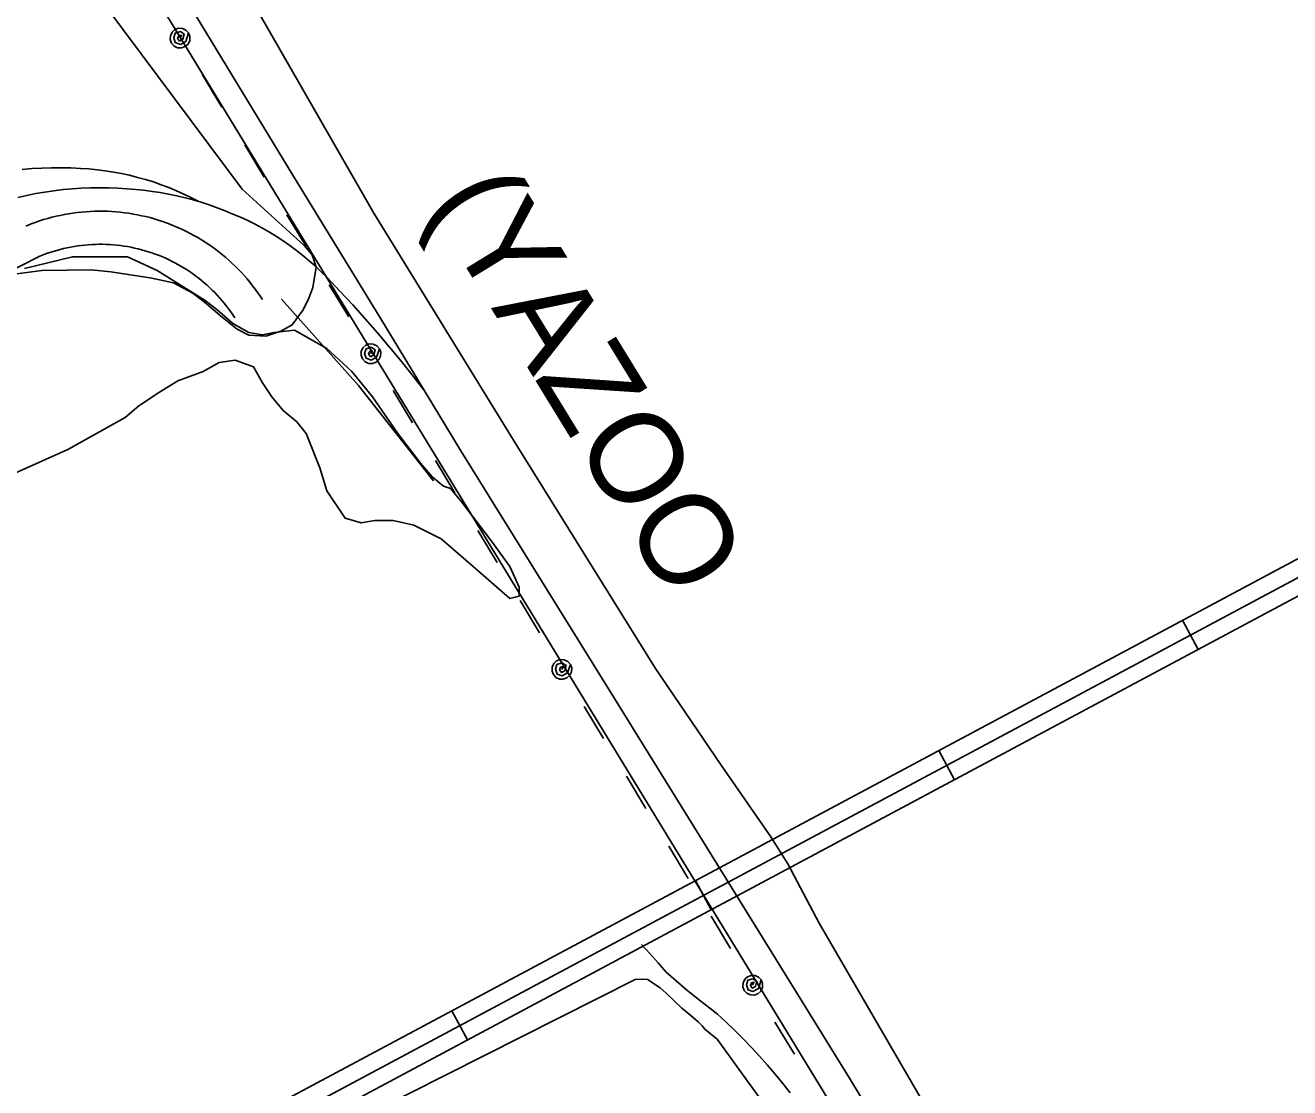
# Model space of a CAD drawing. Extents: x 3392644 to 3430565, y 576657 to 602123.
# Drawn here: x 3415238 to 3416383, y 590935 to 591897 of the extents above; entities that cross this region are included whole.
import ezdxf

# ---------------------------------------------------------------- set-up
doc = ezdxf.new("R2010")
doc.units = 0
for name, color, linetype in [('V-DTCH-CNTR', 7, 'Continuous'), ('V-RAIL-IDEN', 7, 'Continuous'), ('V-RAIL-TRAK', 7, 'Continuous'), ('V-ROAD-CNTR', 7, 'Continuous'), ('V-SITE-OTLN', 7, 'Continuous'), ('V-SITE-VEGE', 7, 'Continuous'), ('V-UTIL-LINE', 7, 'Continuous')]:
    doc.layers.add(name, color=color, linetype=linetype)

msp = doc.modelspace()

# ---------------------------------------------------------------- linework, layer by layer
at = {"layer": 'V-DTCH-CNTR'}
for points in [[(3415449.9, 591908.5), (3415554, 591727.1), (3415683, 591517.6), (3415809.1, 591314.8), (3415868.7, 591227.4), (3415913.5, 591162.6), (3415929, 591138.2), (3415957.4, 591084.2), (3416095.2, 590847), (3416194.9, 590670)], [(3415470.4, 591649.2), (3415540.1, 591571), (3415608, 591484.7)], [(3415931.1, 590930.8), (3415924.4, 590939.2), (3415917.6, 590947.6), (3415910.5, 590955.8), (3415903.4, 590963.8), (3415896, 590971.8), (3415888.6, 590979.6), (3415881, 590987.2), (3415873.2, 590994.7), (3415865.3, 591002.1), (3415855.7, 591009.4), (3415846.3, 591016.8), (3415837, 591024.4), (3415827.8, 591032.2), (3415818.8, 591040.1), (3415811.5, 591048.5), (3415804.1, 591056.9), (3415796.5, 591065.1)]]:
    msp.add_lwpolyline(points, dxfattribs=at)
at = {"layer": 'V-RAIL-TRAK'}
for points in [[(3415387.9, 591913.8), (3415481.7, 591759.9), (3415559.4, 591633), (3415600, 591566.1), (3415632.8, 591512), (3415764, 591300.4), (3415881.5, 591111), (3415984.8, 590944.1), (3416131, 590702.1), (3416163.5, 590647.5)], [(3415235.7, 591766.7), (3415244.5, 591767.4), (3415253.3, 591767.9), (3415262.1, 591768.1), (3415270.9, 591768.2), (3415279.7, 591768), (3415288.5, 591767.6), (3415296, 591767.1), (3415303.4, 591766.4), (3415310.8, 591765.5), (3415318.2, 591764.3), (3415325.5, 591762.9), (3415332.8, 591761.4), (3415340.1, 591759.5), (3415347.3, 591757.5), (3415354.4, 591755.3), (3415361.5, 591752.8), (3415368.4, 591750.2), (3415375.3, 591747.3), (3415382.1, 591744.3), (3415388.9, 591741), (3415395.5, 591737.5)], [(3415600, 591566.1), (3415589.6, 591579.5), (3415579, 591592.7), (3415568.3, 591605.8), (3415557.3, 591618.7), (3415546.2, 591631.4), (3415534.9, 591644), (3415523.4, 591656.4), (3415511.7, 591668.7), (3415506.5, 591673.9), (3415501.1, 591679), (3415495.6, 591683.9), (3415489.9, 591688.7), (3415484.1, 591693.3), (3415478.1, 591697.7), (3415472.1, 591701.9), (3415465.9, 591706), (3415459.5, 591709.9), (3415453.1, 591713.5), (3415446.6, 591717), (3415439.9, 591720.3), (3415433.2, 591723.4), (3415426.4, 591726.3), (3415419.4, 591729.2), (3415412.2, 591732), (3415405, 591734.5), (3415397.8, 591736.9), (3415395.5, 591737.5), (3415390.5, 591739), (3415383.1, 591741), (3415375.7, 591742.7), (3415368.2, 591744.3), (3415360.7, 591745.7), (3415353.2, 591746.8), (3415345.6, 591747.8), (3415338.1, 591748.6), (3415330.5, 591749.1), (3415322.2, 591749.7), (3415313.9, 591750), (3415305.6, 591750.1), (3415297.4, 591750), (3415289.1, 591749.6), (3415280.8, 591749.1), (3415272.6, 591748.4), (3415264.4, 591747.4), (3415256.2, 591746.2), (3415248, 591744.8), (3415239.9, 591743.2), (3415231.8, 591741.4)]]:
    msp.add_lwpolyline(points, dxfattribs=at)
at = {"layer": 'V-ROAD-CNTR'}
for p, q in [((3416300.4, 591332), (3416286.3, 591358.5)), ((3416079.9, 591214.2), (3416065.8, 591240.7)), ((3415859.4, 591096.4), (3415845.3, 591122.9)), ((3415638.9, 590978.6), (3415624.8, 591005))]:
    msp.add_line(p, q, dxfattribs=at)
for points in [[(3415453.2, 591648.8), (3415451.2, 591651.9), (3415448.9, 591655.1), (3415446.7, 591658.3), (3415444.3, 591661.4), (3415441.9, 591664.5), (3415439.4, 591667.5), (3415436.8, 591670.4), (3415434.1, 591673.3), (3415431.5, 591676.1), (3415428.7, 591678.9), (3415425.9, 591681.6), (3415423, 591684.3), (3415420, 591686.8), (3415417.1, 591689.3), (3415414, 591691.8), (3415410.9, 591694.2), (3415407.7, 591696.5), (3415404.5, 591698.7), (3415401.3, 591700.9), (3415398, 591703), (3415394.6, 591705), (3415391.2, 591706.9), (3415387.8, 591708.8), (3415384.3, 591710.6), (3415380.8, 591712.3), (3415377.2, 591713.9), (3415373.6, 591715.4), (3415370, 591716.9), (3415366.3, 591718.3), (3415362.7, 591719.6), (3415358.9, 591720.8), (3415355.2, 591721.9), (3415351.4, 591723), (3415347.6, 591724), (3415343.8, 591724.8), (3415340, 591725.6), (3415336.2, 591726.3), (3415332.3, 591727), (3415328.4, 591727.5), (3415324.5, 591728), (3415320.6, 591728.3), (3415316.7, 591728.6), (3415312.8, 591728.8), (3415308.9, 591728.9), (3415305, 591728.9), (3415301.1, 591728.8), (3415297.2, 591728.7), (3415293.3, 591728.4), (3415289.4, 591728.1), (3415285.5, 591727.7), (3415281.6, 591727.2), (3415277.8, 591726.6), (3415273.9, 591725.9), (3415270.1, 591725.1), (3415266.3, 591724.3), (3415262.5, 591723.3), (3415258.7, 591722.3), (3415255, 591721.2), (3415251.2, 591720), (3415247.5, 591718.7), (3415243.9, 591717.4), (3415240.3, 591716), (3415239, 591715.4)], [(3415428.2, 591632.3), (3415426.3, 591635.1), (3415424.5, 591637.8), (3415422.6, 591640.4), (3415420.6, 591643), (3415418.6, 591645.5), (3415416.5, 591648), (3415414.4, 591650.5), (3415412.2, 591652.9), (3415410, 591655.2), (3415407.7, 591657.5), (3415405.3, 591659.7), (3415403, 591661.9), (3415400.5, 591664.1), (3415398, 591666.1), (3415395.5, 591668.2), (3415392.9, 591670.1), (3415390.3, 591672), (3415387.7, 591673.9), (3415385, 591675.7), (3415382.2, 591677.4), (3415379.4, 591679.1), (3415376.6, 591680.7), (3415373.8, 591682.2), (3415370.9, 591683.7), (3415368, 591685.1), (3415365, 591686.5), (3415362.1, 591687.7), (3415359.1, 591689), (3415356, 591690.1), (3415353, 591691.2), (3415349.9, 591692.2), (3415346.8, 591693.1), (3415343.7, 591694), (3415340.5, 591694.8), (3415337.4, 591695.5), (3415334.2, 591696.2), (3415331, 591696.8), (3415327.8, 591697.3), (3415324.6, 591697.8), (3415321.4, 591698.1), (3415318.2, 591698.4), (3415315, 591698.7), (3415311.7, 591698.8), (3415308.5, 591698.9), (3415305.2, 591698.9), (3415302, 591698.8), (3415298.8, 591698.7), (3415295.5, 591698.5), (3415292.3, 591698.2), (3415289.1, 591697.9), (3415285.9, 591697.5), (3415282.7, 591697), (3415279.5, 591696.4), (3415276.3, 591695.8), (3415273.1, 591695.1), (3415270, 591694.3), (3415266.9, 591693.4), (3415263.8, 591692.5), (3415260.7, 591691.5), (3415257.6, 591690.5), (3415254.6, 591689.4), (3415251.5, 591688.1), (3415250.4, 591687.7)], [(3415251.5, 591688.2), (3414728.5, 591422.3)], [(3416771.4, 591617.6), (3415155.6, 590754.4), (3415098.6, 590724.3)], [(3416778.5, 591604.4), (3415162.6, 590741.1), (3414016.1, 590136.1), (3413943.7, 590100.3), (3413899.8, 590080.1)], [(3416785.5, 591591.2), (3415314.4, 590805.2)]]:
    msp.add_lwpolyline(points, dxfattribs=at)
at = {"layer": 'V-SITE-OTLN'}
msp.add_lwpolyline([(3415297.3, 591933.4), (3415434.7, 591748.8), (3415491.2, 591697.6), (3415498.2, 591689.2), (3415501.8, 591678.3), (3415498.8, 591659.8), (3415495.3, 591650.1), (3415490.1, 591639.5), (3415480, 591625.9), (3415469.9, 591620.1), (3415456.3, 591615.7), (3415440.9, 591616.5), (3415430.3, 591622.1), (3415415.3, 591634), (3415402.1, 591645.3), (3415390.2, 591654.5), (3415372.6, 591664.1), (3415351.5, 591668.5), (3415329.5, 591671.9), (3415315.8, 591674), (3415298.2, 591675.7), (3415276.3, 591675.6), (3415253.4, 591675.1), (3415226.2, 591671.5)], dxfattribs=at)
at = {"layer": 'V-SITE-VEGE'}
for points in [[(3415237.6, 591677.1), (3415281.1, 591687.5), (3415330.9, 591687.5), (3415357.9, 591675.1), (3415401.4, 591648.1), (3415411.8, 591639.8), (3415426.3, 591627.3), (3415440.8, 591619), (3415453.3, 591617), (3415463.7, 591619), (3415482.3, 591621.1), (3415511.4, 591604.5), (3415534.2, 591583.7), (3415552.8, 591560.9), (3415575.7, 591527.7), (3415596.4, 591500.7), (3415606.8, 591488.3), (3415617.1, 591480), (3415623.4, 591477.9), (3415633.7, 591465.4), (3415660.7, 591430.1), (3415677.3, 591407.3), (3415685.6, 591388.6), (3415685.6, 591380.3), (3415677.3, 591378.3), (3415644.1, 591407.3), (3415615.1, 591432.2), (3415590.2, 591444.7), (3415571.5, 591448.8), (3415554.9, 591448.8), (3415542.5, 591446.8), (3415528, 591450.9), (3415511.4, 591475.8), (3415505.1, 591496.6), (3415492.7, 591527.7), (3415484.4, 591538.1), (3415472, 591548.5), (3415461.6, 591560.9), (3415453.3, 591573.4), (3415445, 591587.9), (3415428.4, 591594.1), (3415413.9, 591592), (3415399.4, 591583.7), (3415376.5, 591575.4), (3415360, 591565.1), (3415341.3, 591552.6), (3415328.8, 591542.2), (3415277, 591513.2), (3415179.5, 591469.6)], [(3415380.8, 590826.7), (3415790.6, 591033.3), (3415797.2, 591033.8), (3415802.1, 591033.3), (3415807.4, 591029.8), (3415813.2, 591025.9), (3415818.9, 591021), (3415825.6, 591014.4), (3415833.1, 591007.4), (3415841.1, 591000.8), (3415847.7, 590995.1), (3415851.3, 590991.5), (3415853.9, 590988.5), (3415864.9, 590979.2), (3415950.7, 590860.7)]]:
    msp.add_lwpolyline(points, dxfattribs=at)
at = {"layer": 'V-UTIL-LINE'}
for points in [[(3417186.9, 600288.9), (3415306.3, 597067), (3413990.6, 594816), (3413738.9, 594367.6), (3414019.2, 594062.9), (3414329.6, 593576.7), (3414657.5, 593049.7), (3414990.4, 592513), (3415312.2, 591995.3), (3416131.6, 590652.7), (3416386.4, 590188.3), (3416495, 589926), (3416596.3, 589669.8), (3416757.3, 589120.1), (3417006.5, 588058.7), (3418156.5, 588313.4), (3418409.9, 588351.9)], [(3415378.6, 591885.6), (3415379.8, 591888.2), (3415377.5, 591887.8), (3415376.4, 591885.2), (3415378.2, 591882.9), (3415381.2, 591884.5), (3415382.4, 591889.1), (3415378.9, 591891.5), (3415374.2, 591890.1), (3415372.9, 591885.7), (3415374.3, 591881.5), (3415378.9, 591879.9), (3415383.7, 591882.5), (3415386.3, 591890.2), (3415383.9, 591892.8), (3415380.7, 591894.3), (3415377.2, 591894.5), (3415373.9, 591893.3), (3415371.3, 591890.9), (3415369.8, 591887.7), (3415369.7, 591884.2), (3415370.9, 591880.9), (3415373.2, 591878.3), (3415376.4, 591876.8), (3415379.9, 591876.7), (3415383.2, 591877.9), (3415385.8, 591880.2), (3415387.3, 591883.4), (3415387.5, 591886.9), (3415386.3, 591890.2)], [(3415398.8, 591852.2), (3415416.4, 591823.1)], [(3415437.1, 591788.9), (3415454.7, 591759.8)], [(3415475.4, 591725.5), (3415493, 591696.5)], [(3415513.7, 591662.2), (3415531.3, 591633.1)], [(3415551.4, 591599.8), (3415552.6, 591602.4), (3415550.3, 591602), (3415549.3, 591599.4), (3415551, 591597.1), (3415554, 591598.7), (3415555.3, 591603.3), (3415551.7, 591605.7), (3415547.1, 591604.3), (3415545.7, 591600), (3415547.2, 591595.7), (3415551.7, 591594.1), (3415556.6, 591596.7), (3415559.1, 591604.4), (3415556.8, 591607), (3415553.6, 591608.5), (3415550.1, 591608.7), (3415546.8, 591607.5), (3415544.2, 591605.1), (3415542.7, 591601.9), (3415542.5, 591598.4), (3415543.7, 591595.1), (3415546.1, 591592.5), (3415549.3, 591591), (3415552.8, 591590.9), (3415556.1, 591592.1), (3415558.7, 591594.5), (3415560.2, 591597.6), (3415560.3, 591601.1), (3415559.1, 591604.4)], [(3415571.6, 591566.4), (3415589.2, 591537.3)], [(3415609.9, 591503.1), (3415627.5, 591474)], [(3415648.2, 591439.8), (3415665.8, 591410.7)], [(3415686.5, 591376.4), (3415704.1, 591347.3)], [(3415724.3, 591314), (3415725.5, 591316.6), (3415723.2, 591316.2), (3415722.1, 591313.6), (3415723.9, 591311.3), (3415726.9, 591312.9), (3415728.1, 591317.5), (3415724.6, 591319.9), (3415719.9, 591318.5), (3415718.6, 591314.2), (3415720, 591309.9), (3415724.6, 591308.3), (3415729.4, 591310.9), (3415732, 591318.6), (3415729.6, 591321.2), (3415726.4, 591322.7), (3415722.9, 591322.9), (3415719.6, 591321.7), (3415717, 591319.3), (3415715.5, 591316.1), (3415715.4, 591312.6), (3415716.6, 591309.3), (3415718.9, 591306.7), (3415722.1, 591305.3), (3415725.6, 591305.1), (3415728.9, 591306.3), (3415731.5, 591308.7), (3415733, 591311.8), (3415733.2, 591315.3), (3415732, 591318.6)], [(3415744.5, 591280.6), (3415762.1, 591251.5)], [(3415782.8, 591217.3), (3415800.4, 591188.2)], [(3415821.1, 591154), (3415838.7, 591124.9)], [(3415859.4, 591090.6), (3415877, 591061.5)], [(3415897.1, 591028.2), (3415898.3, 591030.8), (3415896, 591030.4), (3415895, 591027.8), (3415896.7, 591025.5), (3415899.7, 591027.1), (3415901, 591031.7), (3415897.4, 591034.1), (3415892.7, 591032.7), (3415891.4, 591028.4), (3415892.9, 591024.1), (3415897.4, 591022.5), (3415902.3, 591025.1), (3415904.8, 591032.9), (3415902.5, 591035.4), (3415899.3, 591036.9), (3415895.8, 591037.1), (3415892.5, 591035.9), (3415889.9, 591033.5), (3415888.4, 591030.3), (3415888.2, 591026.8), (3415889.4, 591023.5), (3415891.8, 591020.9), (3415895, 591019.5), (3415898.5, 591019.3), (3415901.8, 591020.5), (3415904.4, 591022.9), (3415905.9, 591026), (3415906, 591029.6), (3415904.8, 591032.9)], [(3415917.3, 590994.8), (3415934.9, 590965.7)]]:
    msp.add_lwpolyline(points, dxfattribs=at)

# ---------------------------------------------------------------- texts
at = {"layer": 'V-RAIL-IDEN'}
msp.add_text('(YAZOO', height=83, rotation=301.5149, dxfattribs=at).set_placement((3415601.9, 591736))

doc.saveas('drawing.dxf')
